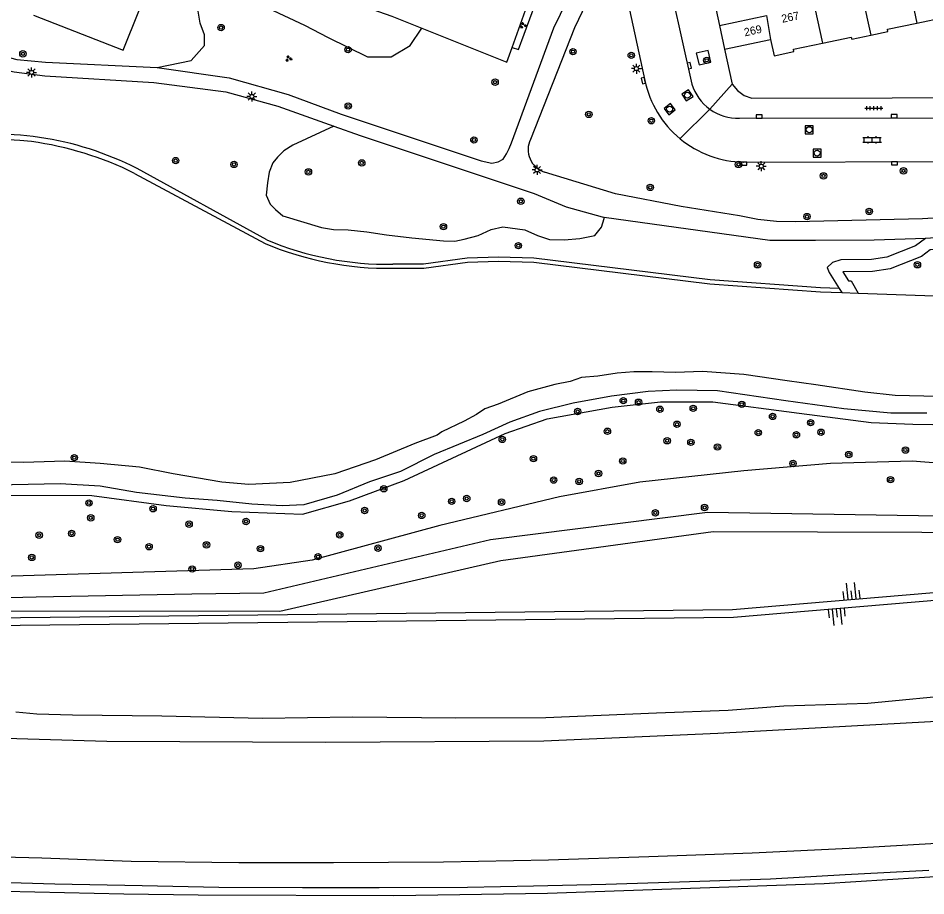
# Model space of a CAD drawing. Extents: x 132994 to 136000, y 393499 to 395512.
# Drawn here: x 134620.9 to 134734.2, y 394059.8 to 394169.4 of the extents above; entities that cross this region are included whole.
import ezdxf

# ---------------------------------------------------------------- set-up
doc = ezdxf.new("R2010")
doc.units = 0
for name, color, linetype in [('gg-afsc-muur', 7, 'Continuous'), ('gg-anno-huisnummerreeks BGT', 7, 'Continuous'), ('gg-bbg-bijgebouw', 7, 'Continuous'), ('gg-bbg-hoofdgebouw', 7, 'Continuous'), ('gg-bbg-tussenscheiding', 7, 'Continuous'), ('gg-knt-BGT kruinlijn', 7, 'Continuous'), ('gg-knt-onverhard', 7, 'Continuous'), ('gg-knt-verharding', 7, 'Continuous'), ('gg-kntw-bovenkant insteek waterloop', 7, 'Continuous'), ('gt-grn-groengrens', 7, 'Continuous'), ('gt-grn-weggrens', 7, 'Continuous'), ('gt-symb-boom', 7, 'Continuous'), ('gt-symb-groenvak', 7, 'Continuous'), ('gt-symb-klinker verharding', 7, 'Continuous'), ('gt-symb-kolk', 7, 'Continuous'), ('gt-symb-lichtmast', 7, 'Continuous'), ('gt-symb-rioolschacht', 7, 'Continuous'), ('gt-symb-talud symbool', 7, 'Continuous'), ('gt-symb-tegel verharding', 7, 'Continuous'), ('gx-grn-maaiveld', 7, 'Continuous')]:
    doc.layers.add(name, color=color, linetype=linetype)

# ---------------------------------------------------------------- blocks, each defined once
blk = doc.blocks.new('gt0-BOOM')
at = {"layer": 'gt-symb-boom'}
for radius in [0.4, 0.2]:
    blk.add_circle((0, 0), radius, dxfattribs=at)
blk = doc.blocks.new('gt0-RS')
at = {"layer": 'gt-symb-rioolschacht'}
blk.add_lwpolyline([(-0.5, -0.5), (0.5, -0.5), (0.5, 0.5), (-0.5, 0.5)], close=True, dxfattribs=at)
blk.add_circle((0, 0), 0.375, dxfattribs=at)
blk = doc.blocks.new('gt0-KOLK')
at = {"layer": 'gt-symb-kolk'}
blk.add_lwpolyline([(0, 0), (0.37, 0), (0.37, 0.4), (-0.38, 0.4), (-0.38, 0), (0, 0)], dxfattribs=at)
blk = doc.blocks.new('gt0-LMAST')
at = {"layer": 'gt-symb-lichtmast'}
for p, q in [((-0.18, 0.17), (-0.45, 0.44)), ((0, 0.25), (0, 0.62)), ((0.17, 0.17), (0.44, 0.44)), ((-0.25, 0), (-0.63, 0)), ((-0.18, -0.18), (-0.45, -0.45)), ((0, -0.25), (0, -0.63)), ((0.44, -0.45), (0.17, -0.18)), ((0.25, 0), (0.62, 0))]:
    blk.add_line(p, q, dxfattribs=at)
blk.add_circle((0, 0), 0.25, dxfattribs=at)
blk = doc.blocks.new('gt0-KL1')
at = {"layer": 'gt-symb-klinker verharding'}
for p, q in [((-1.15, 0.3), (1.15, 0.3)), ((-1, -0.3), (-1, 0.3)), ((-0.5, 0.3), (-0.5, 0.45)), ((0, -0.3), (0, 0.3)), ((0.5, 0.3), (0.5, 0.45)), ((1, -0.3), (1, 0.3)), ((-1.15, -0.3), (1.15, -0.3)), ((-0.5, -0.45), (-0.5, -0.3)), ((0.5, -0.45), (0.5, -0.3))]:
    blk.add_line(p, q, dxfattribs=at)
blk = doc.blocks.new('gt0-TEG1')
at = {"layer": 'gt-symb-tegel verharding'}
for p, q in [((-1.13, 0), (1.12, 0)), ((-0.9, -0.25), (-0.9, 0.25)), ((-0.45, -0.25), (-0.45, 0.25)), ((0, -0.25), (0, 0.25)), ((0.45, -0.25), (0.45, 0.25)), ((0.9, -0.25), (0.9, 0.25))]:
    blk.add_line(p, q, dxfattribs=at)
blk = doc.blocks.new('gt0-TALUD_1')
at = {"layer": 'gt-symb-talud symbool'}
for p, q in [((-1, -1), (-1, 0)), ((-0.5, -2), (-0.5, 0)), ((0, -1), (0, 0)), ((0.5, -2), (0.5, 0)), ((1, -1), (1, 0))]:
    blk.add_line(p, q, dxfattribs=at)
blk = doc.blocks.new('gt0-GRVAK')
at = {"layer": 'gt-symb-groenvak'}
for p, q in [((-0.11, 0.19), (-0.23, 0.24)), ((-0.18, 0.15), (0.09, 0.15)), ((-0.09, 0.21), (-0.16, 0.32)), ((-0.05, 0.21), (-0.05, 0.39)), ((0, 0.21), (0.06, 0.32)), ((0.01, 0.19), (0.13, 0.24)), ((0.26, -0.05), (0.2, 0.06)), ((0.3, -0.05), (0.3, 0.13)), ((0.35, -0.05), (0.41, 0.06)), ((-0.25, -0.23), (-0.36, -0.18)), ((-0.32, -0.26), (-0.05, -0.26)), ((-0.23, -0.21), (-0.29, -0.1)), ((-0.18, -0.2), (-0.18, -0.02)), ((-0.14, -0.21), (-0.07, -0.1)), ((-0.12, -0.23), (0, -0.18)), ((0.24, -0.07), (0.12, -0.02)), ((0.17, -0.11), (0.44, -0.11)), ((0.37, -0.07), (0.49, -0.02))]:
    blk.add_line(p, q, dxfattribs=at)

msp = doc.modelspace()

# ---------------------------------------------------------------- linework, layer by layer
at = {"layer": 'gg-afsc-muur'}
for points in [[(134622.8, 394169.82), (134633.98, 394165.43), (134640.04, 394180.52), (134645.21, 394178.55), (134644.99, 394177.66), (134667.54, 394169.69), (134671.3, 394168.19)], [(134682.58, 394165.79), (134684.45, 394171.04), (134683.84, 394171.25), (134684.09, 394171.85)], [(134671.3, 394168.19), (134681.92, 394163.95), (134682.58, 394165.79)]]:
    msp.add_lwpolyline(points, dxfattribs=at)
at = {"layer": 'gg-bbg-bijgebouw'}
for p, q in [((134707.83, 394171.39), (134708.45, 394168.54)), ((134708.45, 394168.54), (134709.1, 394165.55)), ((134709.1, 394165.55), (134714.85, 394166.77))]:
    msp.add_line(p, q, dxfattribs=at)
at = {"layer": 'gg-bbg-hoofdgebouw'}
for points in [[(134733.11, 394168.83), (134736.64, 394169.58), (134736.69, 394169.3), (134739.13, 394169.82)], [(134727.35, 394167.31), (134729.5, 394167.77), (134729.45, 394168.05), (134733.11, 394168.83)], [(134714.85, 394166.77), (134715.29, 394164.75), (134717.75, 394165.28), (134717.69, 394165.56), (134721.32, 394166.32)], [(134721.32, 394166.32), (134724.92, 394167.07), (134724.98, 394166.8), (134727.35, 394167.31)]]:
    msp.add_lwpolyline(points, dxfattribs=at)
at = {"layer": 'gg-bbg-tussenscheiding'}
for p, q in [((134731.36, 394177.15), (134733.11, 394168.83)), ((134725.48, 394175.88), (134727.35, 394167.31)), ((134719.54, 394174.6), (134721.32, 394166.32)), ((134708.45, 394168.54), (134714.32, 394169.79)), ((134714.32, 394169.79), (134714.85, 394166.77))]:
    msp.add_line(p, q, dxfattribs=at)
at = {"layer": 'gg-knt-BGT kruinlijn'}
for points in [[(134787.5, 394102.08), (134787.64, 394101.09), (134710.21, 394094.54), (134617.4, 394093.49), (134518.23, 394100.1)], [(134572.71, 394097.47), (134617.42, 394094.49), (134710.1, 394095.53), (134787.5, 394102.08)]]:
    msp.add_lwpolyline(points, dxfattribs=at)
at = {"layer": 'gg-knt-onverhard'}
msp.add_lwpolyline([(134734.35, 394120.09), (134729.88, 394120.1), (134724, 394120.61), (134716.74, 394121.62), (134708.2, 394122.87), (134703.12, 394122.94), (134699.54, 394122.8), (134694.96, 394122.2), (134690.2, 394121.33), (134686, 394120.28), (134682.28, 394118.94), (134678.91, 394117.43), (134672.84, 394114.92), (134668.61, 394112.8), (134664.74, 394111.49), (134660.73, 394109.85), (134656.56, 394108.64), (134653.84, 394108.52), (134650.08, 394108.7), (134645.72, 394109.15), (134641.73, 394109.47), (134635.67, 394110.16), (134631.13, 394110.94), (134626.13, 394111.24), (134618.1, 394111.08)], dxfattribs=at)
at = {"layer": 'gg-knt-verharding'}
for p, q in [((134698.91, 394188.36), (134705.02, 394161.2)), ((134695.86, 394176.69), (134699.16, 394161.63)), ((134709.1, 394165.55), (134710.04, 394161.19)), ((134710.95, 394156.94), (134748.11, 394157.03)), ((134711.49, 394151.45), (134749.36, 394151.54))]:
    msp.add_line(p, q, dxfattribs=at)
for points in [[(134705.93, 394163.6), (134707.39, 394163.92), (134707.05, 394165.38), (134705.57, 394165.05), (134705.93, 394163.6)], [(134710.04, 394161.19), (134710.72, 394160.39), (134711.54, 394159.79), (134712.51, 394159.42), (134747.54, 394159.53)]]:
    msp.add_lwpolyline(points, dxfattribs=at)
for centre, radius, start, end in [((134711.68, 394164.24), 12.79, 191.7717, 230.4482), ((134710.74, 394162.9), 5.96, 196.5817, 234.3175), ((134710.74, 394162.9), 5.96, 234.3107, 272.0603), ((134711.68, 394164.24), 12.79, 230.4464, 269.1286)]:
    msp.add_arc(centre, radius, start, end, dxfattribs=at)
at = {"layer": 'gg-kntw-bovenkant insteek waterloop'}
for p, q in [((134635.42, 394150.04), (134651.71, 394141.3)), ((134723.73, 394135.14), (134725.77, 394135.06))]:
    msp.add_line(p, q, dxfattribs=at)
for points in [[(134725.77, 394135.06), (134745.99, 394134.35), (134761.87, 394137.35), (134778.35, 394139.25)], [(134667.67, 394138.2), (134671.55, 394138.2), (134676.99, 394138.94), (134680.88, 394139.08), (134685.26, 394138.93), (134707.27, 394136.23), (134721.07, 394135.23), (134723.73, 394135.14)], [(134737.55, 394122.11), (134730.41, 394122.28), (134726.63, 394122.7), (134720.49, 394123.64), (134716.92, 394124.11), (134711.52, 394124.9), (134706.34, 394125.27), (134702.99, 394125.18), (134700.07, 394125.23), (134697.76, 394125.23), (134695.67, 394125.07), (134693.28, 394124.71), (134691.22, 394124.53), (134689.82, 394124.05), (134687.89, 394123.67), (134684.55, 394122.76), (134680.83, 394121.22), (134679.17, 394120.62), (134678.1, 394119.92), (134676.59, 394119.1), (134673.79, 394117.73), (134673.2, 394117.33), (134670.42, 394116.29), (134665.52, 394114.27), (134660.43, 394112.52), (134654.86, 394111.4), (134649.67, 394111.15), (134646.32, 394111.46), (134640.24, 394112.5), (134636.03, 394113.33), (134631.13, 394113.78), (134626.69, 394114.08), (134621.56, 394113.9), (134617.47, 394113.96)]]:
    msp.add_lwpolyline(points, dxfattribs=at)
for centre, radius, start, end in [((134617.83, 394113.77), 40.51, 83.3446, 115.6461), ((134616.7, 394112.15), 42.27, 63.7049, 82.0759), ((134666.93, 394177.02), 38.83, 246.9267, 271.0935)]:
    msp.add_arc(centre, radius, start, end, dxfattribs=at)
at = {"layer": 'gt-grn-groengrens'}
for p, q in [((134651.93, 394141.75), (134635.74, 394150.65)), ((134723.42, 394135.65), (134723.73, 394135.14))]:
    msp.add_line(p, q, dxfattribs=at)
for points in [[(134681.46, 394151.82), (134681.86, 394152.47), (134682.2, 394153.15), (134682.48, 394153.85), (134687.79, 394168.21), (134691.86, 394176.66), (134693.67, 394178.26)], [(134694.23, 394176.33), (134690.36, 394168.23), (134684.85, 394154.28)], [(134867.84, 394174.48), (134865.52, 394173.64), (134863.36, 394172.71), (134861.29, 394171.45), (134853.39, 394165.8), (134842.47, 394159.44), (134838.16, 394157.01), (134833.76, 394154.77), (134829.27, 394152.71), (134823.63, 394152.07), (134805.06, 394149.79), (134797.65, 394149.43), (134773.66, 394147.04), (134768.72, 394146.47), (134733.82, 394144.36), (134717.94, 394144), (134715.59, 394144.03), (134713.26, 394144.28), (134710.96, 394144.73), (134703.68, 394145.92), (134695.48, 394147.48), (134686.62, 394150.2)], [(134638.23, 394163.29), (134642.48, 394164.15), (134644.17, 394166.04), (134644.17, 394167.37), (134643.63, 394168.82), (134643.33, 394170.58), (134643.81, 394172.27), (134644.6, 394173.66), (134646.17, 394174.09), (134648.59, 394173.6), (134650.04, 394172.81), (134652.1, 394170.7), (134656.64, 394168.58), (134659.6, 394167.01), (134664.5, 394164.59), (134667.47, 394164.59), (134669.83, 394166.04), (134671.3, 394168.19)], [(134610.21, 394172.95), (134611.66, 394169.61), (134612.63, 394168.11), (134614.12, 394166.77), (134615.57, 394165.76), (134617.38, 394165.16), (134620.7, 394164.26), (134624.3, 394163.95), (134638.23, 394163.29)], [(134682.58, 394165.79), (134683.38, 394165.51), (134685.47, 394171.27), (134684.09, 394171.85)], [(134616.7, 394163.51), (134620.39, 394162.73), (134624.21, 394162.23), (134637.82, 394161.41), (134646.83, 394160.23), (134653.32, 394158.43), (134660.32, 394155.93)], [(134638.23, 394163.29), (134647.23, 394162), (134654.58, 394159.91), (134661.2, 394157.45), (134678.71, 394151.61), (134680.02, 394151.33), (134680.83, 394151.48), (134681.46, 394151.82)], [(134660.32, 394155.93), (134655.2, 394153.56), (134654.05, 394152.86), (134653.28, 394152.08), (134652.67, 394151.38), (134652.23, 394150.19), (134652.01, 394148.87), (134651.87, 394147.32), (134652.34, 394146.2), (134653.02, 394145.51), (134653.95, 394144.73), (134658.76, 394143.27), (134660.26, 394143.05), (134662.11, 394142.98), (134664.42, 394142.73), (134666.88, 394142.35), (134670.05, 394141.97), (134674.01, 394141.6), (134675.43, 394141.59), (134676.6, 394141.81), (134678.34, 394142.3), (134679.94, 394143.02), (134681.42, 394143.36), (134684.16, 394142.98), (134685.75, 394142.3), (134687.24, 394141.76), (134689.07, 394141.74), (134691.03, 394141.9), (134692.91, 394142.29), (134693.74, 394143.32), (134694.08, 394144.41), (134694.07, 394144.57)], [(134660.32, 394155.93), (134663.58, 394154.76), (134685.31, 394147.51)], [(134685.31, 394147.51), (134689.31, 394145.86), (134693.8, 394144.61), (134694.07, 394144.57)], [(134734.22, 394141.95), (134768.74, 394144.42), (134787.71, 394146.3), (134793.07, 394146.6), (134795.6, 394146.62)], [(134790.21, 394135.1), (134790.88, 394136.52), (134790.9, 394136.5), (134794.06, 394141.77), (134794.16, 394142.65), (134794.46, 394144.67), (134794.38, 394145.11), (134793.12, 394145.1), (134787.87, 394144.81), (134770.68, 394142.12), (134758.43, 394141.39), (134734.79, 394140.47), (134733.69, 394139.65), (134729.77, 394138.1), (134727.57, 394137.78), (134723.89, 394137.74), (134724.59, 394136.61), (134724.9, 394136.6), (134725.77, 394135.06)], [(134694.07, 394144.57), (134714.74, 394141.69), (134720.47, 394141.69), (134727.79, 394141.73), (134734.22, 394141.95)], [(134734.22, 394141.95), (134734.2, 394141.9), (134732.95, 394140.98), (134729.38, 394139.56), (134727.45, 394139.28), (134723.64, 394139.23), (134722.57, 394138.91), (134721.93, 394138.29), (134722.18, 394137.65), (134723.42, 394135.65)], [(134723.42, 394135.65), (134721.1, 394135.73), (134707.32, 394136.73), (134685.3, 394139.43), (134680.88, 394139.58), (134676.95, 394139.44), (134671.52, 394138.7), (134667.67, 394138.7)], [(134618.18, 394109.85), (134630.1, 394109.8), (134639.35, 394108.56), (134647.55, 394107.81), (134656.41, 394107.45), (134662.26, 394109.14), (134669.08, 394111.66), (134681.71, 394117.55), (134686.93, 394119.37), (134695.08, 394120.83), (134701.11, 394121.5), (134707.62, 394121.5), (134718.43, 394120.08), (134727.42, 394118.93), (134732.61, 394118.71), (134740.05, 394118.57)], [(134798.54, 394113.6), (134789.47, 394110.87), (134781, 394109.74), (134767.93, 394109.55), (134745.73, 394113.04), (134732.51, 394114.08), (134722.34, 394113.8), (134711.5, 394112.86), (134698.51, 394111.44), (134688.48, 394109.64), (134673.55, 394106.06), (134657.59, 394101.71), (134650.33, 394100.62), (134615.97, 394099.6)], [(134802.55, 394109.42), (134801.05, 394108.33), (134773.63, 394105.45), (134746.49, 394107.05), (134706.95, 394107.66), (134679.88, 394104.24), (134651.56, 394097.57), (134642.55, 394097.47), (134623.12, 394097.07), (134611.5, 394096.81), (134608.47, 394098.47)], [(134605.42, 394098.01), (134610.14, 394095.39), (134653.54, 394095.33), (134681.15, 394101.69), (134707.69, 394105.31), (134746.76, 394105.18), (134774.26, 394103.76), (134801.64, 394107.02), (134803.11, 394107.92)]]:
    msp.add_lwpolyline(points, dxfattribs=at)
for centre, radius, start, end in [((134617.81, 394115.56), 39.4, 62.9352, 100.3181), ((134687.53, 394153.02), 2.96, 154.6885, 252.0909), ((134666.93, 394177.02), 38.33, 246.9616, 271.1013)]:
    msp.add_arc(centre, radius, start, end, dxfattribs=at)
at = {"layer": 'gt-grn-weggrens'}
for p in [(134710.04, 394161.19), (134703.54, 394154.38)]:
    msp.add_line(p, (134707.26, 394158.06), dxfattribs=at)
at = {"layer": 'gx-grn-maaiveld'}
for points in [[(134610.68, 394064.86), (134623.82, 394064.51), (134635, 394064.12), (134648.42, 394063.94), (134660.26, 394063.93), (134673.99, 394064.03), (134687.13, 394064.26), (134699.65, 394064.69), (134712.55, 394065.16), (134725.55, 394065.77), (134738.43, 394066.53), (134752.34, 394067.44), (134767.7, 394068.64), (134782.79, 394070.08), (134801.44, 394072.1), (134817.57, 394073.93), (134833.95, 394076.05), (134851.36, 394078.5), (134872.08, 394081.89), (134893.33, 394085.55), (134911.15, 394088.93), (134932.65, 394093.4), (134944.54, 394096.12)], [(134943.98, 394091.52), (134941.04, 394090.85), (134931.01, 394088.63), (134921.81, 394086.55), (134903.26, 394082.94), (134881.36, 394078.97), (134854.97, 394074.64), (134824.62, 394070.34), (134790.23, 394066.37), (134757.12, 394063.53), (134721.56, 394061.26), (134687, 394060.07), (134667.81, 394059.77), (134643.37, 394059.85), (134634.06, 394059.96), (134611.8, 394060.48), (134588.06, 394061.68), (134574.26, 394062.5)], [(134812.58, 394088.78), (134803.61, 394087.54), (134780.41, 394084.98), (134756.34, 394082.94), (134734.84, 394081.5), (134708.28, 394080.05), (134686.54, 394079.08), (134659.25, 394078.91), (134631.96, 394079.05), (134602.37, 394079.91), (134577.87, 394081.21)], [(134620.59, 394082.77), (134623.2, 394082.51), (134627.68, 394082.37), (134638.83, 394082.26), (134651.38, 394081.95), (134662.62, 394082.12), (134675.55, 394082.01), (134686.78, 394082.04), (134700.59, 394082.65), (134709.55, 394082.97), (134716.52, 394083.5), (134727, 394083.84), (134739.09, 394085.01)], [(134734.61, 394062.94), (134724.18, 394062.39), (134714.85, 394061.86), (134703.46, 394061.46), (134694.29, 394061.18), (134685.23, 394060.98), (134677.01, 394060.81), (134665.98, 394060.78), (134656.41, 394060.78), (134645.95, 394060.8), (134636.36, 394061.02), (134625.45, 394061.24), (134615.6, 394061.52)]]:
    msp.add_lwpolyline(points, dxfattribs=at)

# ---------------------------------------------------------------- block references
at = {"layer": 'gt-symb-boom'}
for p in [(134646.22, 394168.26), (134621.47, 394164.98), (134662.08, 394165.5), (134690.17, 394165.25), (134697.45, 394164.79), (134706.88, 394164.17), (134680.44, 394161.44), (134662.1, 394158.46), (134692.15, 394157.41), (134699.96, 394156.62), (134677.8, 394154.21), (134640.55, 394151.64), (134663.79, 394151.35), (134647.84, 394151.16), (134657.13, 394150.23), (134710.84, 394151.16), (134731.45, 394150.36), (134721.46, 394149.73), (134699.82, 394148.29), (134683.66, 394146.56), (134719.4, 394144.65), (134727.17, 394145.29), (134673.99, 394143.39), (134683.35, 394141.01), (134713.22, 394138.62), (134733.19, 394138.62), (134696.45, 394121.64), (134698.36, 394121.45), (134705.19, 394120.68), (134711.25, 394121.19), (134690.75, 394120.29), (134701.03, 394120.57), (134715.1, 394119.67), (134703.16, 394118.7), (134719.85, 394118.89), (134694.47, 394117.82), (134713.31, 394117.64), (134718.07, 394117.38), (134721.15, 394117.7), (134681.34, 394116.8), (134701.93, 394116.63), (134704.9, 394116.43), (134708.22, 394115.85), (134731.69, 394115.47), (134627.89, 394114.52), (134685.23, 394114.39), (134696.39, 394114.1), (134717.65, 394113.79), (134724.61, 394114.91), (134687.76, 394111.72), (134690.94, 394111.55), (134693.36, 394112.54), (134729.83, 394111.77), (134666.54, 394110.64), (134676.9, 394109.42), (134629.73, 394108.85), (134637.73, 394108.14), (134675.02, 394109.06), (134681.25, 394108.96), (134706.6, 394108.29), (134629.95, 394107), (134664.15, 394107.92), (134671.28, 394107.3), (134700.46, 394107.63), (134642.23, 394106.21), (134649.34, 394106.54), (134623.5, 394104.84), (134627.56, 394105.05), (134661.04, 394104.87), (134633.29, 394104.28), (134644.4, 394103.62), (134637.23, 394103.39), (134651.14, 394103.15), (134665.82, 394103.21), (134622.58, 394102.05), (134658.33, 394102.15), (134642.61, 394100.61), (134648.34, 394101.09)]:
    msp.add_blockref('gt0-BOOM', p, dxfattribs=at)
at = {"layer": 'gt-symb-groenvak'}
for p in [(134683.94, 394168.53), (134654.65, 394164.38)]:
    msp.add_blockref('gt0-GRVAK', p, dxfattribs=at)
at = {"layer": 'gt-symb-klinker verharding', "rotation": 0.17188682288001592}
msp.add_blockref('gt0-KL1', (134727.53, 394154.23), dxfattribs=at)
at = {"layer": 'gt-symb-kolk'}
for p, rotation in [((134704.51, 394163.45), -77.11702052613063), ((134699.15, 394161.68), 102.59095061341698), ((134713.44, 394156.95), 0.2864765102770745), ((134730.27, 394156.99), 0.17188681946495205), ((134711.52, 394151.46), 179.14062775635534), ((134730.31, 394151.5), -179.71352348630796)]:
    msp.add_blockref('gt0-KOLK', p, dxfattribs=dict(at, rotation=rotation))
at = {"layer": 'gt-symb-lichtmast'}
for p in [(134622.55, 394162.66), (134698.09, 394163.13), (134650.07, 394159.65), (134685.69, 394150.47), (134713.69, 394150.94)]:
    msp.add_blockref('gt0-LMAST', p, dxfattribs=at)
at = {"layer": 'gt-symb-rioolschacht'}
for p, rotation in [((134704.47, 394159.81), -56.99293824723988), ((134702.24, 394158.07), -53.130102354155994), ((134719.68, 394155.5), 0.05729575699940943), ((134720.66, 394152.57), -0.057295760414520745)]:
    msp.add_blockref('gt0-RS', p, dxfattribs=dict(at, rotation=rotation))
at = {"layer": 'gt-symb-talud symbool'}
for p, xscale, yscale, rotation in [((134724.98, 394096.88), 0.9995248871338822, 0.9995248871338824, -174.5460811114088), ((134723.09, 394095.6), 0.999814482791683, 0.999814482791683, 5.625060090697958)]:
    msp.add_blockref('gt0-TALUD_1', p, dxfattribs=dict(at, xscale=xscale, yscale=yscale, rotation=rotation))
at = {"layer": 'gt-symb-tegel verharding', "rotation": 0.17188682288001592}
msp.add_blockref('gt0-TEG1', (134727.75, 394158.19), dxfattribs=at)

# ---------------------------------------------------------------- texts
at = {"layer": 'gg-anno-huisnummerreeks BGT'}
for s, rotation, p in [('267', 11.8, (134716.32, 394168.85)), ('269', 12.2, (134711.65, 394167.16))]:
    msp.add_text(s, height=1, rotation=rotation, dxfattribs=at).set_placement(p)

doc.saveas('drawing.dxf')
